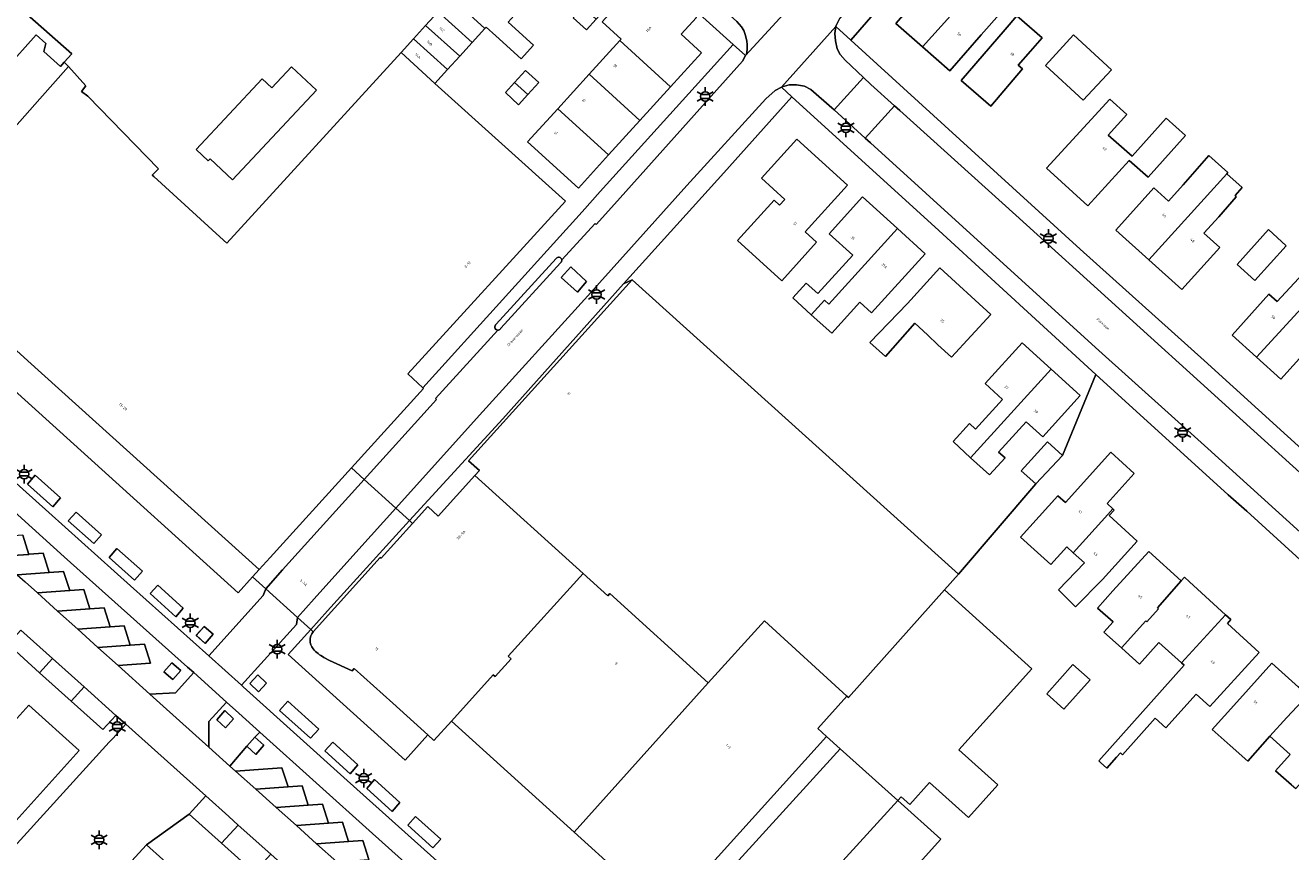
# Model space of a CAD drawing. Extents: x 105780 to 185197, y 477999 to 525027.
# Tile 416 of 562: x 107737 to 107907, y 479839 to 479951. Entities that reach past the tile are written whole.
import ezdxf
from ezdxf.enums import TextEntityAlignment as Align

# ---------------------------------------------------------------- set-up
doc = ezdxf.new("R2010")
doc.units = 0
for name, color, linetype, lineweight in [('B-GV-GR-HAAG_01-G', 252, 'GR-HAAG1', 13), ('B-RO-IE-MEUBILAIR_WEGMEUBILAIR-S', 252, 'Continuous', 25), ('B-RO-IE-TERREINAFSCHEIDING_KUNSTMATIG_HEKWERK-G', 252, 'IE-TERREINAFSCHEIDING-KUNSTMATIG', 18), ('B-XX-KG-KADASTRAAL_BEBOUWING-G', 252, 'Continuous', 20), ('B1-WE-OG-BEBOUWING-T18', 7, 'Continuous', 18), ('B1-WE-OG-TERREIN_ERF-GV', 252, 'Continuous', 18), ('B1-WE-OG-TOPOGRAFIE-T18', 10, 'Continuous', 18), ('B1-WE-VH-VERHARDING_BETONSTRAATSTEEN-GV', 252, 'Continuous', 18), ('B1-WE-VH-VERHARDING_STRAATBAKSTEEN-GV', 252, 'Continuous', 18), ('B1-WE-VH-VERHARDING_TEGEL-GV', 252, 'Continuous', 18)]:
    doc.layers.add(name, color=color, linetype=linetype, lineweight=lineweight)
doc.styles.add('NLCS-ISO', font='NLCS-ISO.ttf')
doc.styles.add('NLCS-ISO-M200-T18', font='NLCS-ISO.ttf', dxfattribs={"height": 0.36})
doc.linetypes.add('GR-HAAG1', pattern='A,6,[176,NLCS.shx,S=0.125,R=0,X=0,Y=0],-2', length=8)
doc.linetypes.add('IE-TERREINAFSCHEIDING-KUNSTMATIG', pattern='A,4,[82,NLCS.SHX,S=0.75,R=90,X=0,Y=0],4,-2', length=10)

# ---------------------------------------------------------------- blocks, each defined once
blk = doc.blocks.new('B-SIE-WEG_LICHTMAST-SO')
at = {"ltscale": 0.1}
for p, q in [((-1.1, 0.63), (-2.19, 1.27)), ((0, 1.27), (0, 2.53)), ((1.1, 0.63), (2.19, 1.27)), ((-1.1, -0.63), (-2.19, -1.27)), ((0, -1.27), (0, -2.53)), ((1.1, -0.63), (2.19, -1.27))]:
    blk.add_line(p, q, dxfattribs=at)
at = {"flags": 128}
for points in [[(-1.16, 0.5), (1.16, 0.5)], [(-1.16, -0.5), (1.16, -0.5)]]:
    blk.add_lwpolyline(points, dxfattribs=at)
at = {"ltscale": 0.1}
blk.add_circle((0, 0), 1.27, dxfattribs=at)
at = {"style": 'NLCS-ISO'}
blk.add_attdef('TYPE', text='', height=1.8, dxfattribs=at).set_placement((0, 2.53), align=Align.BOTTOM_CENTER)

msp = doc.modelspace()

# ---------------------------------------------------------------- linework, layer by layer
at = {"layer": 'B-GV-GR-HAAG_01-G', "flags": 128}
for points in [[(107737.933, 479890.18), (107736.888, 479888.955), (107740.313, 479885.898), (107741.357, 479887.123)], [(107743.44, 479885.194), (107742.394, 479884.034), (107745.822, 479880.969), (107746.867, 479882.129)], [(107748.967, 479880.302), (107747.913, 479879.077), (107751.355, 479876.007), (107752.409, 479877.232)], [(107754.463, 479875.354), (107753.43, 479874.21), (107756.891, 479871.076), (107757.924, 479872.22)], [(107760.742, 479869.773), (107759.669, 479868.542), (107760.89, 479867.474), (107761.962, 479868.705)], [(107756.494, 479862.607), (107757.567, 479863.819), (107756.377, 479864.871), (107755.304, 479863.659)], [(107767.993, 479863.216), (107766.922, 479862.061), (107768.078, 479860.945), (107769.149, 479862.1)], [(107772.02, 479859.667), (107770.905, 479858.436), (107775.111, 479854.687), (107776.226, 479855.918)], [(107763.64, 479856.085), (107764.712, 479857.306), (107763.529, 479858.4), (107762.457, 479857.179)], [(107768.773, 479853.727), (107767.59, 479854.821), (107766.519, 479853.6), (107767.702, 479852.506)], [(107778.105, 479854.145), (107777.045, 479852.962), (107780.442, 479849.898), (107781.502, 479851.081)], [(107783.741, 479849.098), (107782.686, 479847.889), (107786.118, 479844.804), (107787.173, 479846.013)], [(107789.275, 479844.131), (107788.212, 479842.946), (107791.608, 479839.882), (107792.67, 479841.067)]]:
    msp.add_lwpolyline(points, close=True, dxfattribs=at)
at = {"layer": 'B-RO-IE-TERREINAFSCHEIDING_KUNSTMATIG_HEKWERK-G', "flags": 128}
for points in [[(107737.933, 479890.18), (107736.888, 479888.955), (107740.313, 479885.898), (107741.357, 479887.123)], [(107743.44, 479885.194), (107742.394, 479884.034), (107745.822, 479880.969), (107746.867, 479882.129)], [(107748.967, 479880.302), (107747.913, 479879.077), (107751.355, 479876.007), (107752.409, 479877.232)], [(107754.463, 479875.354), (107753.43, 479874.21), (107756.891, 479871.076), (107757.924, 479872.22)], [(107760.742, 479869.773), (107759.665, 479868.569), (107760.89, 479867.474), (107761.962, 479868.705)], [(107756.377, 479864.871), (107755.304, 479863.659), (107756.494, 479862.607), (107757.567, 479863.819)], [(107767.993, 479863.216), (107766.922, 479862.061), (107768.078, 479860.945), (107769.149, 479862.1)], [(107772.02, 479859.667), (107770.905, 479858.436), (107775.111, 479854.687), (107776.226, 479855.918)], [(107763.529, 479858.4), (107762.457, 479857.179), (107763.64, 479856.085), (107764.712, 479857.306)], [(107767.59, 479854.821), (107768.773, 479853.727), (107767.702, 479852.506), (107766.519, 479853.6)], [(107778.105, 479854.145), (107777.045, 479852.962), (107780.442, 479849.898), (107781.502, 479851.081)], [(107783.741, 479849.098), (107782.686, 479847.889), (107786.118, 479844.804), (107787.173, 479846.013)], [(107789.275, 479844.131), (107788.212, 479842.946), (107791.608, 479839.882), (107792.67, 479841.067)]]:
    msp.add_lwpolyline(points, close=True, dxfattribs=at)
at = {"layer": 'B-XX-KG-KADASTRAAL_BEBOUWING-G', "flags": 128}
for points in [[(107803.396, 479959.489), (107800.783, 479961.873), (107799.942, 479960.938), (107796.56, 479957.232), (107794.076, 479954.637), (107798.65, 479950.466), (107798.793, 479950.622), (107800.107, 479949.45), (107803.54, 479946.35), (107805.208, 479948.218), (107801.775, 479951.318), (107802.575, 479952.214), (107799.726, 479954.905), (107803.667, 479959.243), (107809.675, 479953.801), (107814.407, 479959.026), (107808.127, 479964.713)], [(107867.846, 479959.236), (107865.305, 479961.376), (107862.512, 479958.197), (107861.27, 479959.289), (107858.395, 479956.018), (107854.102, 479951.133), (107857.696, 479947.976), (107864.018, 479954.987)], [(107817.028, 479949.024), (107816.84, 479948.817), (107823.704, 479942.574), (107827.898, 479947.181), (107825.153, 479949.68), (107827.202, 479951.931), (107820.527, 479958.046), (107814.452, 479951.361)], [(107869.213, 479958.034), (107867.846, 479959.236), (107864.018, 479954.987), (107857.696, 479947.976), (107861.389, 479944.731), (107865.653, 479949.584), (107868.47, 479952.789), (107866.286, 479954.708)], [(107727.791, 479950.462), (107733.953, 479945.005), (107738.039, 479949.58), (107739.345, 479948.413), (107739.085, 479947.348), (107741.346, 479945.327), (107741.85, 479945.891), (107742.854, 479947.013), (107733.82, 479955.029), (107733.061, 479954.173), (107731.955, 479955.155)], [(107794.076, 479954.637), (107792.316, 479952.708), (107796.901, 479948.548), (107798.65, 479950.466)], [(107792.316, 479952.708), (107790.631, 479950.86), (107795.245, 479946.732), (107796.901, 479948.548)], [(107811.868, 479953.34), (107810.546, 479951.888), (107812.335, 479950.259), (107813.658, 479951.712)], [(107790.631, 479950.86), (107788.979, 479949.049), (107793.594, 479944.922), (107795.245, 479946.732)], [(107872.279, 479947.384), (107873.863, 479949.212), (107870.469, 479952.151), (107868.88, 479950.317), (107862.934, 479943.428), (107866.919, 479939.989), (107871.234, 479944.988), (107870.648, 479945.495)], [(107788.979, 479949.049), (107787.313, 479947.222), (107791.86, 479943.02), (107793.594, 479944.922)], [(107878.108, 479949.595), (107874.318, 479945.481), (107879.425, 479940.777), (107883.215, 479944.891)], [(107816.84, 479948.817), (107812.724, 479944.295), (107819.572, 479938.035), (107823.704, 479942.574)], [(107775.891, 479942.126), (107772.532, 479945.267), (107769.88, 479942.431), (107768.555, 479943.67), (107759.641, 479934.14), (107761.3, 479932.587), (107761.546, 479932.85), (107764.569, 479930.022)], [(107802.631, 479943.152), (107804.426, 479941.528), (107805.908, 479943.156), (107804.119, 479944.786)], [(107812.724, 479944.295), (107808.474, 479939.626), (107815.342, 479933.388), (107819.572, 479938.035)], [(107802.631, 479943.152), (107801.399, 479941.799), (107803.188, 479940.169), (107804.426, 479941.528)], [(107882.997, 479940.923), (107874.444, 479931.592), (107880.048, 479926.515), (107885.607, 479932.652), (107888.188, 479930.385), (107893.22, 479936.025), (107890.601, 479938.362), (107886.01, 479933.216), (107882.794, 479936.041), (107885.31, 479938.859)], [(107808.474, 479939.626), (107804.391, 479935.141), (107811.252, 479928.895), (107815.342, 479933.388)], [(107847.611, 479929.295), (107840.767, 479935.501), (107835.998, 479930.241), (107839.136, 479927.396), (107838.417, 479926.603), (107837.686, 479927.266), (107832.755, 479921.828), (107838.72, 479916.419), (107843.424, 479921.606), (107841.896, 479922.993)], [(107898.782, 479930.857), (107898.913, 479931.014), (107896.391, 479933.298), (107892.902, 479929.362), (107890.929, 479927.164), (107888.942, 479928.948), (107883.811, 479923.231), (107888.274, 479919.225)], [(107897.698, 479925.057), (107900.06, 479927.759), (107899.909, 479927.899), (107900.861, 479929.001), (107898.782, 479930.857), (107888.274, 479919.225), (107892.736, 479915.22), (107897.843, 479920.909), (107895.7, 479922.832)], [(107854.329, 479923.462), (107849.63, 479927.723), (107845.133, 479922.764), (107848.307, 479919.886), (107843.581, 479914.674), (107842.003, 479916.105), (107840.192, 479914.107), (107842.706, 479911.827), (107844.491, 479913.801), (107845.058, 479913.271)], [(107854.329, 479923.462), (107845.058, 479913.271), (107844.491, 479913.801), (107842.706, 479911.827), (107845.456, 479909.333), (107849.261, 479913.529), (107850.842, 479912.095), (107858.072, 479920.068)], [(107916.86, 479921.031), (107914.001, 479923.611), (107911.573, 479920.92), (107909.936, 479919.084), (107910.235, 479918.612), (107905.58, 479913.598), (107904.484, 479914.586), (107899.505, 479909.067), (107902.795, 479906.099), (107909.872, 479913.792), (107914.346, 479918.234)], [(107906.815, 479921.143), (107904.405, 479923.313), (107900.184, 479918.627), (107902.593, 479916.457)], [(107918.369, 479917.149), (107916.674, 479918.671), (107918.465, 479920.677), (107917.399, 479921.628), (107916.86, 479921.031), (107914.346, 479918.234), (107909.872, 479913.792), (107902.795, 479906.099), (107906.085, 479903.131), (107911.089, 479908.678), (107910.94, 479908.811)], [(107855.667, 479913.349), (107850.592, 479908.098), (107852.702, 479906.21), (107856.688, 479910.68), (107858.383, 479909.129), (107859.781, 479907.786), (107861.633, 479906.092), (107866.919, 479911.871), (107860.056, 479918.148)], [(107797.284, 479890.125), (107811.903, 479876.89), (107815.22, 479873.887), (107815.5, 479874.197), (107828.794, 479862.161), (107836.377, 479870.537), (107847.517, 479860.35), (107847.712, 479860.176), (107860.701, 479874.69), (107862.596, 479876.808), (107818.536, 479916.518), (107796.429, 479892.135), (107797.898, 479890.806)], [(107875.094, 479904.485), (107871.18, 479908.05), (107866.165, 479902.544), (107868.532, 479900.388), (107864.882, 479896.382), (107864.048, 479897.142), (107861.832, 479894.709), (107864.214, 479892.539)], [(107875.094, 479904.485), (107864.214, 479892.539), (107866.772, 479890.209), (107868.859, 479892.501), (107867.995, 479893.288), (107871.727, 479897.386), (107873.948, 479895.363), (107879.009, 479900.919)], [(107876.633, 479892.839), (107874.591, 479894.696), (107871.03, 479890.784), (107872.995, 479888.995)], [(107883.431, 479885.622), (107882.627, 479886.348), (107886.305, 479890.413), (107883.151, 479893.267), (107877.004, 479886.472), (107875.995, 479887.385), (107870.962, 479881.822), (107872.809, 479880.151), (107875.058, 479878.143), (107877.183, 479880.506), (107878.073, 479879.701), (107882.755, 479884.875)], [(107788.882, 479883.67), (107788.447, 479884.064), (107786.599, 479885.738), (107782.35, 479889.586), (107780.621, 479891.152), (107769.648, 479879.056), (107768.178, 479877.435), (107767.278, 479876.454), (107769.042, 479874.862), (107773.339, 479870.986), (107775.136, 479869.366), (107775.433, 479869.051), (107784.484, 479879.081), (107784.616, 479878.961)], [(107883.431, 479885.622), (107882.755, 479884.875), (107878.073, 479879.701), (107879.589, 479878.329), (107876.066, 479874.708), (107878.354, 479872.429), (107882.03, 479876.12), (107886.711, 479881.294), (107882.931, 479884.715), (107883.607, 479885.462)], [(107892.628, 479875.918), (107888.275, 479879.89), (107883.423, 479874.571), (107881.35, 479872.249), (107883.459, 479870.366), (107882.217, 479868.975), (107884.575, 479866.87), (107887.87, 479870.514), (107887.986, 479870.408), (107889.579, 479872.153), (107889.454, 479872.266)], [(107828.794, 479862.161), (107815.5, 479874.197), (107815.22, 479873.887), (107811.903, 479876.89), (107801.801, 479865.733), (107802.183, 479865.387), (107800.017, 479862.995), (107799.773, 479863.215), (107794.134, 479856.987), (107810.675, 479842.011)], [(107898.621, 479871.352), (107893.742, 479875.795), (107893.073, 479876.405), (107892.628, 479875.918), (107889.454, 479872.266), (107889.579, 479872.153), (107887.986, 479870.408), (107887.87, 479870.514), (107884.575, 479866.87), (107885.138, 479866.367), (107887.021, 479864.686), (107889.608, 479867.582), (107892.68, 479864.84)], [(107860.701, 479874.69), (107847.712, 479860.176), (107847.517, 479860.35), (107843.562, 479856.004), (107844.771, 479854.903), (107846.593, 479853.245), (107854.378, 479846.285), (107854.834, 479846.791), (107855.993, 479845.746), (107858.665, 479848.709), (107863.912, 479843.978), (107867.873, 479848.37), (107862.614, 479853.112), (107872.488, 479864.063)], [(107844.771, 479854.903), (107843.562, 479856.004), (107847.517, 479860.35), (107836.377, 479870.537), (107828.794, 479862.161), (107810.675, 479842.011), (107822.998, 479830.854)], [(107898.621, 479871.352), (107892.68, 479864.84), (107893.035, 479864.523), (107881.518, 479851.613), (107881.764, 479851.393), (107882.585, 479850.661), (107883.927, 479852.136), (107884.442, 479852.702), (107884.728, 479852.447), (107889.136, 479857.384), (107890.584, 479856.091), (107894.641, 479860.636), (107896.525, 479858.94), (107898.388, 479861.009), (107903.158, 479866.237), (107898.873, 479870.157), (107899.34, 479870.697)], [(107908.487, 479861.553), (107909.648, 479860.406), (107906.908, 479857.468), (107904.627, 479854.937), (107907.34, 479852.485), (107905.378, 479850.286), (107907.534, 479848.404), (107908.115, 479847.877), (107913.347, 479853.699), (107912.796, 479854.199), (107910.817, 479855.8), (107916.921, 479862.576), (107913.592, 479865.574), (107909.988, 479861.574), (107909.169, 479862.311)], [(107880.337, 479862.569), (107878.013, 479864.61), (107874.49, 479860.664), (107876.777, 479858.621)], [(107908.487, 479861.553), (107904.863, 479864.817), (107900.136, 479859.569), (107896.825, 479855.858), (107899.251, 479853.693), (107901.626, 479851.574), (107904.627, 479854.937), (107906.908, 479857.468), (107909.648, 479860.406)], [(107743.877, 479853.027), (107737.081, 479859.148), (107724.874, 479845.667), (107731.69, 479839.532)], [(107854.378, 479846.285), (107846.593, 479853.245), (107825.192, 479829.729), (107825.035, 479829.872), (107824.58, 479829.372), (107818.549, 479822.745), (107818.687, 479821.117), (107825.676, 479814.779), (107837.159, 479827.367)], [(107849.571, 479829.258), (107860.195, 479841.041), (107854.378, 479846.285), (107837.159, 479827.367), (107825.676, 479814.779), (107831.64, 479809.37)], [(107811.019, 479787.938), (107783.395, 479812.869), (107779.45, 479808.498), (107760.032, 479826.024), (107763.96, 479830.377), (107752.952, 479840.312), (107748.96, 479835.92), (107739.323, 479825.318), (107695.137, 479776.707), (107693.482, 479774.902), (107756.527, 479717.999), (107765.011, 479727.354), (107778.613, 479742.423), (107773.832, 479746.738), (107782.513, 479756.356)]]:
    msp.add_lwpolyline(points, close=True, dxfattribs=at)
for points in [[(107733.872, 479908.383), (107736.936, 479905.619), (107768.178, 479877.435), (107769.648, 479879.056), (107780.621, 479891.152), (107790.345, 479901.871), (107790.269, 479901.942), (107788.233, 479903.832), (107809.528, 479927.163), (107791.86, 479943.02), (107787.313, 479947.222), (107763.796, 479921.48), (107762.863, 479922.332), (107753.926, 479930.495), (107753.738, 479930.667), (107754.565, 479931.538), (107745.03, 479941.334), (107744.16, 479941.943), (107744.769, 479942.727), (107742.418, 479945.339), (107738.535, 479940.947), (107735.165, 479937.135)], [(107811.903, 479876.89), (107797.284, 479890.125), (107792.332, 479884.636), (107790.941, 479885.944), (107788.882, 479883.67), (107784.616, 479878.961), (107784.484, 479879.081), (107775.433, 479869.051)], [(107776.908, 479865.58), (107777.657, 479865.175), (107780.712, 479863.787), (107780.985, 479864.09), (107786.191, 479859.393), (107790.917, 479855.118), (107791.76, 479854.355), (107794.134, 479856.987), (107799.773, 479863.215), (107800.017, 479862.995), (107802.183, 479865.387), (107801.801, 479865.733), (107811.903, 479876.89)]]:
    msp.add_lwpolyline(points, dxfattribs=at)
for points in [[(107775.433, 479869.051, 0.3531165), (107775.444, 479866.726)], [(107775.444, 479866.726, 0.0774585), (107776.908, 479865.58)]]:
    msp.add_lwpolyline(points, format="xyb", dxfattribs=at)
at = {"layer": 'B1-WE-OG-TERREIN_ERF-GV', "flags": 128}
for points in [[(107832.157, 479948.311), (107810.745, 479967.646), (107808.127, 479964.713), (107814.407, 479959.026), (107809.675, 479953.801), (107803.667, 479959.243), (107799.726, 479954.905), (107802.575, 479952.214), (107801.775, 479951.318), (107805.208, 479948.218), (107803.54, 479946.35), (107800.107, 479949.45), (107798.793, 479950.622), (107798.65, 479950.466), (107796.901, 479948.548), (107795.245, 479946.732), (107793.594, 479944.922), (107791.86, 479943.02), (107809.528, 479927.163), (107788.233, 479903.832), (107790.269, 479901.942), (107811.756, 479925.728), (107814.191, 479928.478)], [(107861.389, 479944.731), (107857.696, 479947.976), (107854.102, 479951.133), (107858.395, 479956.018), (107861.27, 479959.289), (107862.512, 479958.197), (107865.305, 479961.376), (107867.846, 479959.236), (107869.213, 479958.034), (107866.286, 479954.708), (107868.47, 479952.789), (107865.653, 479949.584)], [(107814.452, 479951.361), (107820.527, 479958.046), (107827.202, 479951.931), (107825.153, 479949.68), (107827.898, 479947.181), (107823.704, 479942.574), (107819.572, 479938.035), (107815.342, 479933.388), (107811.252, 479928.895), (107804.391, 479935.141), (107808.474, 479939.626), (107812.724, 479944.295), (107816.84, 479948.817), (107817.028, 479949.024)], [(107810.546, 479951.888), (107811.868, 479953.34), (107813.266, 479954.875), (107815.055, 479953.246), (107813.658, 479951.712), (107812.335, 479950.259)], [(107866.919, 479939.989), (107862.934, 479943.428), (107868.88, 479950.317), (107870.469, 479952.151), (107873.863, 479949.212), (107872.279, 479947.384), (107870.648, 479945.495), (107871.234, 479944.988)], [(107742.418, 479945.339), (107741.85, 479945.891), (107741.346, 479945.327), (107739.085, 479947.348), (107739.345, 479948.413), (107738.039, 479949.58), (107733.953, 479945.005), (107730.069, 479940.658), (107731.89, 479939.031), (107732.768, 479939.273), (107735.165, 479937.135), (107738.535, 479940.947)], [(107879.425, 479940.777), (107874.318, 479945.481), (107878.108, 479949.595), (107883.215, 479944.891)], [(107775.891, 479942.126), (107764.569, 479930.022), (107761.546, 479932.85), (107761.3, 479932.587), (107759.641, 479934.14), (107768.555, 479943.67), (107769.88, 479942.431), (107772.532, 479945.267)], [(107803.188, 479940.169), (107801.399, 479941.799), (107802.631, 479943.152), (107804.119, 479944.786), (107805.908, 479943.156), (107804.426, 479941.528)], [(107840.068, 479941.247), (107830.911, 479930.991), (107817.333, 479916.015), (107818.536, 479916.518), (107862.596, 479876.808), (107872.995, 479888.995), (107871.03, 479890.784), (107874.591, 479894.696), (107876.633, 479892.839), (107881.122, 479903.769), (107859.931, 479923.204)], [(107893.22, 479936.025), (107888.188, 479930.385), (107885.607, 479932.652), (107880.048, 479926.515), (107874.444, 479931.592), (107882.997, 479940.923), (107885.31, 479938.859), (107882.794, 479936.041), (107886.01, 479933.216), (107890.601, 479938.362)], [(107847.611, 479929.295), (107841.896, 479922.993), (107843.424, 479921.606), (107838.72, 479916.419), (107832.755, 479921.828), (107837.686, 479927.266), (107838.417, 479926.603), (107839.136, 479927.396), (107835.998, 479930.241), (107840.767, 479935.501)], [(107892.736, 479915.22), (107888.274, 479919.225), (107883.811, 479923.231), (107888.942, 479928.948), (107890.929, 479927.164), (107892.902, 479929.362), (107896.391, 479933.298), (107898.913, 479931.014), (107898.782, 479930.857), (107900.861, 479929.001), (107899.909, 479927.899), (107900.06, 479927.759), (107897.698, 479925.057), (107895.7, 479922.832), (107897.843, 479920.909)], [(107840.192, 479914.107), (107842.003, 479916.105), (107843.581, 479914.674), (107848.307, 479919.886), (107845.133, 479922.764), (107849.63, 479927.723), (107854.329, 479923.462), (107858.072, 479920.068), (107850.842, 479912.095), (107849.261, 479913.529), (107845.456, 479909.333), (107842.706, 479911.827)], [(107910.94, 479908.811), (107911.089, 479908.678), (107906.085, 479903.131), (107902.795, 479906.099), (107899.505, 479909.067), (107904.484, 479914.586), (107905.58, 479913.598), (107910.235, 479918.612), (107909.936, 479919.084), (107911.573, 479920.92), (107914.001, 479923.611), (107916.86, 479921.031), (107917.399, 479921.628), (107918.465, 479920.677), (107916.674, 479918.671), (107918.369, 479917.149)], [(107902.593, 479916.457), (107900.184, 479918.627), (107904.405, 479923.313), (107906.815, 479921.143)], [(107855.667, 479913.349), (107860.056, 479918.148), (107866.919, 479911.871), (107861.633, 479906.092), (107859.781, 479907.786), (107858.383, 479909.129), (107856.688, 479910.68), (107852.702, 479906.21), (107850.592, 479908.098)], [(107784.484, 479879.081), (107784.616, 479878.961), (107788.882, 479883.67), (107790.941, 479885.944), (107792.332, 479884.636), (107797.284, 479890.125), (107797.898, 479890.806), (107796.429, 479892.135), (107818.536, 479916.518), (107817.333, 479916.015), (107801.061, 479897.791), (107788.447, 479884.064), (107786.603, 479882.058), (107777.407, 479871.88), (107775.136, 479869.366), (107775.433, 479869.051)], [(107866.165, 479902.544), (107871.18, 479908.05), (107875.094, 479904.485), (107879.009, 479900.919), (107873.948, 479895.363), (107871.727, 479897.386), (107867.995, 479893.288), (107868.859, 479892.501), (107866.772, 479890.209), (107864.214, 479892.539), (107861.832, 479894.709), (107864.048, 479897.142), (107864.882, 479896.382), (107868.532, 479900.388)], [(107876.066, 479874.708), (107879.589, 479878.329), (107878.073, 479879.701), (107877.183, 479880.506), (107875.058, 479878.143), (107872.809, 479880.151), (107870.962, 479881.822), (107875.995, 479887.385), (107877.004, 479886.472), (107883.151, 479893.267), (107886.305, 479890.413), (107882.627, 479886.348), (107883.431, 479885.622), (107883.607, 479885.462), (107882.931, 479884.715), (107886.711, 479881.294), (107882.03, 479876.12), (107878.354, 479872.429)], [(107882.585, 479850.661), (107881.764, 479851.393), (107881.518, 479851.613), (107893.035, 479864.523), (107892.68, 479864.84), (107889.608, 479867.582), (107887.021, 479864.686), (107885.138, 479866.367), (107884.575, 479866.87), (107882.217, 479868.975), (107883.459, 479870.366), (107881.35, 479872.249), (107883.423, 479874.571), (107888.275, 479879.89), (107892.628, 479875.918), (107893.073, 479876.405), (107893.742, 479875.795), (107898.621, 479871.352), (107899.34, 479870.697), (107898.873, 479870.157), (107903.158, 479866.237), (107898.388, 479861.009), (107896.525, 479858.94), (107894.641, 479860.636), (107890.584, 479856.091), (107889.136, 479857.384), (107884.728, 479852.447), (107884.442, 479852.702), (107883.927, 479852.136)], [(107876.777, 479858.621), (107874.49, 479860.664), (107878.013, 479864.61), (107880.337, 479862.569)], [(107846.593, 479853.245), (107844.771, 479854.903), (107822.998, 479830.854), (107824.58, 479829.372), (107825.035, 479829.872), (107825.192, 479829.729)]]:
    msp.add_lwpolyline(points, close=True, dxfattribs=at)
for points in [[(107861.965, 479964.911), (107848.032, 479948.875), (107879.016, 479920.679), (107895.731, 479905.662), (107944.677, 479861.268), (107971.382, 479837.166), (107988.09, 479821.949), (108000, 479811.215), (108017.15, 479795.677), (108022.436, 479790.949), (108052.126, 479823.845), (108054.206, 479826.15), (108054.474, 479825.918), (108063.172, 479835.653), (108078.376, 479852.853)], [(107733.82, 479955.029), (107742.854, 479947.013), (107741.85, 479945.891), (107742.418, 479945.339), (107744.769, 479942.727), (107744.16, 479941.943), (107745.03, 479941.334), (107754.565, 479931.538), (107753.738, 479930.667), (107753.926, 479930.495), (107762.863, 479922.332), (107763.796, 479921.48), (107787.313, 479947.222), (107788.979, 479949.049), (107790.631, 479950.86), (107792.316, 479952.708)], [(107720.913, 479914.432), (107765.32, 479874.321), (107767.278, 479876.454), (107768.178, 479877.435), (107736.936, 479905.619), (107733.872, 479908.383)], [(107913.273, 479874.548), (107901.497, 479885.303), (107898.964, 479887.53), (107881.122, 479903.769), (107876.633, 479892.839), (107872.995, 479888.995), (107862.596, 479876.808), (107860.701, 479874.69), (107872.488, 479864.063), (107862.614, 479853.112), (107867.873, 479848.37), (107863.912, 479843.978), (107858.665, 479848.709), (107855.993, 479845.746), (107854.834, 479846.791), (107854.378, 479846.285), (107860.195, 479841.041), (107849.571, 479829.258)], [(107775.433, 479869.051), (107775.136, 479869.366), (107772.082, 479865.986), (107787.856, 479851.731), (107790.917, 479855.118), (107786.191, 479859.393), (107780.985, 479864.09)], [(107780.985, 479864.09), (107780.712, 479863.787), (107777.657, 479865.175), (107776.908, 479865.58)], [(107907.534, 479848.404), (107905.378, 479850.286), (107907.34, 479852.485), (107904.627, 479854.937), (107901.626, 479851.574), (107899.251, 479853.693), (107896.825, 479855.858), (107900.136, 479859.569), (107904.863, 479864.817), (107908.487, 479861.553)]]:
    msp.add_lwpolyline(points, dxfattribs=at)
at = {"layer": 'B1-WE-OG-TERREIN_ERF-GV'}
for points in [[(107775.444, 479866.726, -0.3531165), (107775.433, 479869.051)], [(107776.908, 479865.58, -0.0774585), (107775.444, 479866.726)]]:
    msp.add_lwpolyline(points, format="xyb", dxfattribs=at)
at = {"layer": 'B1-WE-VH-VERHARDING_BETONSTRAATSTEEN-GV', "flags": 128}
for points in [[(107841.552, 479955.275), (107840.761, 479955.08), (107840.496, 479955.015), (107839.449, 479954.919), (107838.481, 479955.027), (107837.355, 479955.38), (107836.205, 479956.132), (107834.749, 479957.441), (107830.789, 479953.068), (107832.653, 479951.397), (107833.273, 479950.672), (107833.59, 479950.183), (107833.826, 479949.527), (107833.996, 479948.759), (107834.042, 479948.273), (107834.025, 479947.602), (107833.935, 479946.963), (107833.839, 479946.792)], [(107849.756, 479943.835), (107847.295, 479946.202), (107846.599, 479946.961), (107846.211, 479947.719), (107845.987, 479948.777), (107845.876, 479949.768), (107846.033, 479950.705), (107838.659, 479942.527), (107838.79, 479942.597), (107839.718, 479942.867), (107840.699, 479942.85), (107841.762, 479942.657), (107842.657, 479942.236), (107845.485, 479939.748), (107845.797, 479939.464)], [(107853.931, 479940.012), (107850.751, 479942.878), (107849.756, 479943.835), (107845.797, 479939.464), (107849.987, 479935.657)], [(107927.041, 479873.983), (107912.011, 479887.463), (107870.318, 479925.247), (107854.634, 479939.38), (107853.931, 479940.012), (107849.987, 479935.657), (107850.687, 479935.021), (107881.079, 479907.405), (107896.245, 479893.769), (107912.584, 479878.985), (107930.343, 479862.83), (107946.183, 479848.525), (107964.157, 479832.11), (107980.589, 479817.276), (108000, 479799.624), (108015.205, 479785.807), (108016.998, 479788.007), (108018.95, 479790.402), (108016.118, 479793.095), (108000, 479807.721), (107974.383, 479830.986), (107957.386, 479846.495), (107938.583, 479863.444)], [(107808.951, 479916.851), (107811.124, 479914.883), (107812.355, 479916.306), (107810.237, 479918.278)], [(107808.951, 479916.851), (107810.237, 479918.278), (107812.355, 479916.306), (107811.124, 479914.883)]]:
    msp.add_lwpolyline(points, close=True, dxfattribs=at)
for points in [[(107841.552, 479955.275), (107833.839, 479946.792), (107833.408, 479946.029), (107816.117, 479926.732), (107813.668, 479924.011), (107813.505, 479924.134), (107809.012, 479919.249), (107809.016, 479919.153), (107808.998, 479919.059), (107808.959, 479918.971), (107808.902, 479918.893), (107808.829, 479918.831), (107800.787, 479909.994), (107800.732, 479909.909), (107800.659, 479909.839), (107800.572, 479909.788), (107800.475, 479909.759), (107800.374, 479909.754), (107791.981, 479900.528), (107792.109, 479900.38), (107782.35, 479889.586), (107771.33, 479877.397), (107769.042, 479874.862), (107773.339, 479870.986), (107775.597, 479873.503), (107781.607, 479880.202), (107786.599, 479885.738), (107797.924, 479898.297), (107812.523, 479914.389), (107825.92, 479929.288), (107836.578, 479940.964), (107837.804, 479942.069), (107838.659, 479942.527), (107846.033, 479950.705), (107846.066, 479950.904)], [(107808.243, 479919.414), (107800.168, 479910.537)], [(107800.374, 479909.754), (107800.475, 479909.759), (107800.572, 479909.788), (107800.659, 479909.839), (107800.732, 479909.909), (107800.787, 479909.994), (107808.829, 479918.831), (107808.902, 479918.893), (107808.959, 479918.971), (107808.998, 479919.059), (107809.016, 479919.153), (107809.012, 479919.249)]]:
    msp.add_lwpolyline(points, dxfattribs=at)
at = {"layer": 'B1-WE-VH-VERHARDING_BETONSTRAATSTEEN-GV'}
for points in [[(107809.012, 479919.249, 0.6827992), (107808.243, 479919.414)], [(107800.168, 479910.537, 0.7174834), (107800.374, 479909.754)]]:
    msp.add_lwpolyline(points, format="xyb", dxfattribs=at)
at = {"layer": 'B1-WE-VH-VERHARDING_STRAATBAKSTEEN-GV', "flags": 128}
for points in [[(107769.042, 479874.862), (107767.278, 479876.454), (107765.32, 479874.321), (107720.913, 479914.432), (107720.127, 479913.566), (107715.037, 479918.206), (107705.739, 479926.598), (107705.777, 479927.025), (107706.307, 479927.627), (107706.291, 479927.644), (107706.21, 479927.576), (107704.358, 479929.267), (107704.115, 479929.047), (107704.125, 479928.355), (107698.566, 479922.062), (107698.94, 479921.727), (107708.613, 479913.021), (107728.751, 479894.972), (107739.771, 479885.155), (107750.799, 479875.234), (107761.365, 479865.788), (107768.725, 479873.942)], [(107737.933, 479890.18), (107741.357, 479887.123), (107740.313, 479885.898), (107736.888, 479888.955)], [(107743.44, 479885.194), (107746.867, 479882.129), (107745.822, 479880.969), (107742.394, 479884.034)], [(107736.252, 479882.081), (107734.385, 479881.947), (107734.327, 479881.943), (107729.988, 479881.632), (107732.742, 479879.183), (107737.081, 479879.494)], [(107739.006, 479879.632), (107737.11, 479879.496), (107737.081, 479879.494), (107732.742, 479879.183), (107735.496, 479876.734), (107739.835, 479877.044)], [(107748.967, 479880.302), (107752.409, 479877.232), (107751.355, 479876.007), (107747.913, 479879.077)], [(107741.76, 479877.182), (107739.835, 479877.044), (107735.496, 479876.734), (107736.581, 479875.769), (107738.231, 479874.283), (107742.56, 479874.593), (107742.589, 479874.595)], [(107744.495, 479874.732), (107742.589, 479874.595), (107742.56, 479874.593), (107738.231, 479874.283), (107740.953, 479871.832), (107745.324, 479872.145)], [(107754.463, 479875.354), (107757.924, 479872.22), (107756.891, 479871.076), (107753.43, 479874.21)], [(107773.219, 479870.017), (107773.339, 479870.986), (107769.042, 479874.862), (107768.725, 479873.942), (107761.365, 479865.788), (107765.796, 479861.828)], [(107747.217, 479872.28), (107745.324, 479872.145), (107740.953, 479871.832), (107743.675, 479869.38), (107748.01, 479869.691), (107748.046, 479869.693)], [(107794.134, 479856.987), (107791.76, 479854.355), (107790.917, 479855.118), (107787.856, 479851.731), (107772.082, 479865.986), (107775.136, 479869.366), (107773.339, 479870.986), (107773.219, 479870.017), (107765.796, 479861.828), (107766.025, 479861.623), (107780.065, 479848.997), (107808.603, 479823.392), (107813.071, 479819.385), (107822.998, 479830.854), (107810.675, 479842.011)], [(107736.006, 479869.264), (107734.256, 479867.353), (107738.528, 479863.518), (107740.283, 479865.434)], [(107749.939, 479869.829), (107748.046, 479869.693), (107748.01, 479869.691), (107743.675, 479869.38), (107746.398, 479866.929), (107750.732, 479867.239), (107750.768, 479867.242)], [(107760.742, 479869.773), (107761.962, 479868.705), (107760.89, 479867.474), (107759.669, 479868.542)], [(107752.662, 479867.378), (107750.768, 479867.242), (107750.732, 479867.239), (107746.398, 479866.929), (107749.12, 479864.477), (107753.454, 479864.788), (107753.49, 479864.79)], [(107740.283, 479865.434), (107738.528, 479863.518), (107742.8, 479859.683), (107744.557, 479861.601)], [(107756.377, 479864.871), (107757.567, 479863.819), (107756.494, 479862.607), (107755.304, 479863.659)], [(107759.328, 479863.531), (107756.864, 479860.801), (107753.381, 479860.64), (107755.182, 479859.018), (107761.379, 479853.465), (107761.358, 479856.933), (107763.742, 479859.562)], [(107767.993, 479863.216), (107769.149, 479862.1), (107768.078, 479860.945), (107766.922, 479862.061)], [(107744.557, 479861.601), (107742.8, 479859.683), (107747.072, 479855.847), (107748.831, 479857.768)], [(107737.081, 479859.148), (107743.877, 479853.027), (107731.69, 479839.532), (107724.874, 479845.667)], [(107768.242, 479855.514), (107765.417, 479858.055), (107763.742, 479859.562), (107761.358, 479856.933), (107761.379, 479853.465), (107764.212, 479850.927), (107766.519, 479853.6), (107767.59, 479854.821)], [(107772.02, 479859.667), (107776.226, 479855.918), (107775.111, 479854.687), (107770.905, 479858.436)], [(107763.64, 479856.085), (107762.457, 479857.179), (107763.529, 479858.4), (107764.712, 479857.306)], [(107748.96, 479835.92), (107752.952, 479840.312), (107758.71, 479844.436), (107760.959, 479846.891), (107750.151, 479856.584), (107748.392, 479854.663), (107747.908, 479854.135), (107707.096, 479809.236), (107685.416, 479785.194), (107695.137, 479776.707), (107739.323, 479825.318)], [(107778.105, 479854.145), (107781.502, 479851.081), (107780.442, 479849.898), (107777.045, 479852.962)], [(107764.981, 479850.238), (107767.715, 479847.788), (107772.074, 479848.1), (107771.245, 479850.687), (107769.352, 479850.551)], [(107773.968, 479848.236), (107772.074, 479848.1), (107767.715, 479847.788), (107770.45, 479845.338), (107774.797, 479845.649)], [(107783.741, 479849.098), (107787.173, 479846.013), (107786.118, 479844.804), (107782.686, 479847.889)], [(107760.959, 479846.891), (107758.71, 479844.436), (107763.086, 479840.508), (107765.336, 479842.963), (107764.047, 479844.122)], [(107776.691, 479845.785), (107774.797, 479845.649), (107770.45, 479845.338), (107773.185, 479842.888), (107777.52, 479843.198)], [(107787.246, 479823.264), (107769.717, 479839.024), (107767.47, 479836.572), (107763.086, 479840.508), (107758.71, 479844.436), (107752.952, 479840.312), (107763.96, 479830.377), (107760.032, 479826.024), (107779.45, 479808.498), (107783.395, 479812.869), (107811.019, 479787.938), (107816.071, 479783.872), (107822.735, 479791.431), (107807.205, 479805.376), (107804.76, 479804.875), (107790.3, 479817.923)], [(107779.414, 479843.334), (107777.52, 479843.198), (107773.185, 479842.888), (107775.919, 479840.438), (107780.243, 479840.747)], [(107789.275, 479844.131), (107792.67, 479841.067), (107791.608, 479839.882), (107788.212, 479842.946)], [(107765.336, 479842.963), (107763.086, 479840.508), (107767.47, 479836.572), (107769.717, 479839.024)], [(107782.137, 479840.883), (107780.243, 479840.747), (107775.919, 479840.438), (107778.654, 479837.988), (107782.966, 479838.296)]]:
    msp.add_lwpolyline(points, close=True, dxfattribs=at)
for points in [[(107731.211, 479888.722), (107741.851, 479879.159), (107758.507, 479864.27), (107759.328, 479863.531), (107763.742, 479859.562), (107765.417, 479858.055), (107768.242, 479855.514), (107783.476, 479841.813), (107808.644, 479819.225), (107810.849, 479817.247), (107811.058, 479817.059), (107813.071, 479819.385), (107808.603, 479823.392), (107780.065, 479848.997), (107766.025, 479861.623), (107765.796, 479861.828), (107761.365, 479865.788), (107750.799, 479875.234), (107739.771, 479885.155), (107728.751, 479894.972)], [(107736.252, 479882.081), (107737.081, 479879.494), (107737.11, 479879.496), (107739.006, 479879.632), (107739.835, 479877.044), (107741.76, 479877.182), (107742.589, 479874.595), (107744.495, 479874.732), (107745.324, 479872.145), (107747.217, 479872.28), (107748.046, 479869.693), (107749.939, 479869.829), (107750.768, 479867.242), (107752.662, 479867.378), (107753.49, 479864.79), (107753.454, 479864.788), (107749.12, 479864.477), (107753.381, 479860.64), (107756.864, 479860.801), (107759.328, 479863.531), (107758.507, 479864.27), (107741.851, 479879.159), (107731.211, 479888.722)], [(107778.654, 479837.988), (107775.919, 479840.438), (107773.185, 479842.888), (107770.45, 479845.338), (107767.715, 479847.788), (107764.981, 479850.238), (107764.212, 479850.927), (107761.379, 479853.465), (107755.182, 479859.018), (107753.381, 479860.64), (107749.12, 479864.477), (107746.398, 479866.929), (107743.675, 479869.38), (107740.953, 479871.832), (107738.231, 479874.283), (107736.581, 479875.769)], [(107736.006, 479869.264), (107740.283, 479865.434), (107744.557, 479861.601), (107748.831, 479857.768), (107750.151, 479856.584), (107760.959, 479846.891), (107764.047, 479844.122), (107765.336, 479842.963), (107769.717, 479839.024)], [(107707.096, 479809.236), (107747.908, 479854.135), (107748.392, 479854.663), (107750.151, 479856.584), (107748.831, 479857.768), (107747.072, 479855.847), (107742.8, 479859.683), (107738.528, 479863.518), (107734.256, 479867.353)], [(107808.644, 479819.225), (107783.476, 479841.813), (107768.242, 479855.514), (107767.59, 479854.821), (107768.773, 479853.727), (107767.702, 479852.506), (107766.519, 479853.6), (107764.212, 479850.927), (107764.981, 479850.238), (107769.352, 479850.551), (107771.245, 479850.687), (107772.074, 479848.1), (107773.968, 479848.236), (107774.797, 479845.649), (107776.691, 479845.785), (107777.52, 479843.198), (107779.414, 479843.334), (107780.243, 479840.747), (107782.137, 479840.883), (107782.966, 479838.296)]]:
    msp.add_lwpolyline(points, dxfattribs=at)
at = {"layer": 'B1-WE-VH-VERHARDING_TEGEL-GV', "flags": 128}
for points in [[(107900.674, 480011.449), (107900.067, 480010.807), (107890.165, 480000), (107875.621, 479984.144), (107847.747, 479953.25), (107846.574, 479951.859), (107846.066, 479950.904), (107846.033, 479950.705), (107848.032, 479948.875), (107861.965, 479964.911), (107868.451, 479972.376), (107879.79, 479984.555)], [(107810.745, 479967.646), (107832.157, 479948.311), (107833.839, 479946.792), (107833.935, 479946.963), (107834.025, 479947.602), (107834.042, 479948.273), (107833.996, 479948.759), (107833.826, 479949.527), (107833.59, 479950.183), (107833.273, 479950.672), (107832.653, 479951.397)], [(107944.677, 479861.268), (107895.731, 479905.662), (107879.016, 479920.679), (107848.032, 479948.875), (107846.033, 479950.705), (107845.876, 479949.768), (107845.987, 479948.777), (107846.211, 479947.719), (107846.599, 479946.961), (107847.295, 479946.202), (107849.756, 479943.835), (107850.751, 479942.878), (107853.931, 479940.012), (107854.634, 479939.38), (107870.318, 479925.247), (107912.011, 479887.463)], [(107816.117, 479926.732), (107833.408, 479946.029), (107833.839, 479946.792), (107832.157, 479948.311), (107814.191, 479928.478), (107811.756, 479925.728), (107790.269, 479901.942), (107790.345, 479901.871), (107780.621, 479891.152), (107769.648, 479879.056), (107768.178, 479877.435), (107767.278, 479876.454), (107769.042, 479874.862), (107771.33, 479877.397), (107782.35, 479889.586), (107792.109, 479900.38), (107791.981, 479900.528), (107800.374, 479909.754)], [(107912.584, 479878.985), (107896.245, 479893.769), (107881.079, 479907.405), (107850.687, 479935.021), (107849.987, 479935.657), (107845.797, 479939.464), (107845.485, 479939.748), (107842.657, 479942.236), (107841.762, 479942.657), (107840.699, 479942.85), (107839.718, 479942.867), (107838.79, 479942.597), (107838.659, 479942.527), (107840.068, 479941.247), (107859.931, 479923.204), (107881.122, 479903.769), (107898.964, 479887.53), (107901.497, 479885.303), (107913.273, 479874.548)], [(107809.012, 479919.249), (107813.505, 479924.134), (107813.668, 479924.011), (107816.117, 479926.732)], [(107800.168, 479910.537), (107808.243, 479919.414)]]:
    msp.add_lwpolyline(points, dxfattribs=at)
msp.add_lwpolyline([(107840.068, 479941.247), (107838.659, 479942.527), (107837.804, 479942.069), (107836.578, 479940.964), (107825.92, 479929.288), (107812.523, 479914.389), (107797.924, 479898.297), (107786.599, 479885.738), (107781.607, 479880.202), (107775.597, 479873.503), (107773.339, 479870.986), (107775.136, 479869.366), (107777.407, 479871.88), (107786.603, 479882.058), (107788.447, 479884.064), (107801.061, 479897.791), (107817.333, 479916.015), (107830.911, 479930.991)], close=True, dxfattribs=at)
at = {"layer": 'B1-WE-VH-VERHARDING_TEGEL-GV'}
for points in [[(107808.243, 479919.414, -0.6827992), (107809.012, 479919.249)], [(107800.374, 479909.754, -0.7174834), (107800.168, 479910.537)]]:
    msp.add_lwpolyline(points, format="xyb", dxfattribs=at)

# ---------------------------------------------------------------- block references
at = {"layer": 'B-RO-IE-MEUBILAIR_WEGMEUBILAIR-S', "xscale": 0.5, "yscale": 0.5, "zscale": 0.5}
for p in [(107828.381, 479941.279), (107847.372, 479937.032), (107874.712, 479922.128), (107813.721, 479914.542), (107892.831, 479895.931), (107736.442, 479890.323), (107758.867, 479870.239), (107770.598, 479866.701), (107749.007, 479856.261), (107782.276, 479849.277), (107746.57, 479840.965)]:
    msp.add_blockref('B-SIE-WEG_LICHTMAST-SO', p, dxfattribs=at)

# ---------------------------------------------------------------- texts
at = {"layer": 'B1-WE-OG-BEBOUWING-T18', "style": 'NLCS-ISO-M200-T18'}
for s, rotation, p in [('14C', 317.6, (107792.834, 479950.308)), ('18A', 47.8, (107820.741, 479950.348)), ('36', 318.7, (107862.661, 479949.682)), ('14B', 317.6, (107791.165, 479948.478)), ('38', 319.2, (107869.819, 479946.998)), ('14A', 317.6, (107789.59, 479946.75)), ('18', 47.8, (107816.237, 479945.398)), ('16', 47.8, (107811.986, 479940.729)), ('14', 47.8, (107808.241, 479936.347)), ('42', 317.9, (107882.312, 479934.213)), ('46', 318.1, (107890.34, 479925.217)), ('17', 47.8, (107840.562, 479924.11)), ('31', 317.8, (107848.304, 479922.186)), ('48', 318.1, (107894.149, 479921.852)), ('8-12', 47.6, (107796.301, 479918.605)), ('31A', 317.8, (107852.56, 479918.434)), ('50', 317.9, (107905.07, 479911.499)), ('35', 317.5, (107860.379, 479911.004)), ('11', 47.8, (107810.012, 479901.161)), ('37', 317.7, (107869.027, 479902.026)), ('13-29', 317.9, (107749.778, 479899.422)), ('39', 317.7, (107873.013, 479898.785)), ('41', 317.9, (107879.009, 479885.213)), ('3B-9A', 47.9, (107795.432, 479882.1)), ('43', 317.9, (107881.068, 479879.552)), ('1-7A', 318, (107774.147, 479875.644)), ('45', 317.7, (107887.106, 479873.783)), ('47', 317.7, (107893.572, 479871.081)), ('11', 317.9, (107784.022, 479866.737)), ('9', 317.8, (107816.356, 479864.767)), ('49', 317.7, (107896.9, 479864.938)), ('51', 317.7, (107902.663, 479859.519)), ('1-3', 317.8, (107831.498, 479853.576))]:
    msp.add_text(s, height=0.36, rotation=rotation, dxfattribs=at).set_placement(p, align=Align.MIDDLE)
at = {"layer": 'B1-WE-OG-TOPOGRAFIE-T18', "style": 'NLCS-ISO-M200-T18'}
for s, rotation, p in [('Draverslaan', 48, (107802.707, 479908.742)), ('Parklaan', 317.8, (107882.088, 479910.586))]:
    msp.add_text(s, height=0.36, rotation=rotation, dxfattribs=at).set_placement(p, align=Align.MIDDLE)

doc.saveas('drawing.dxf')
